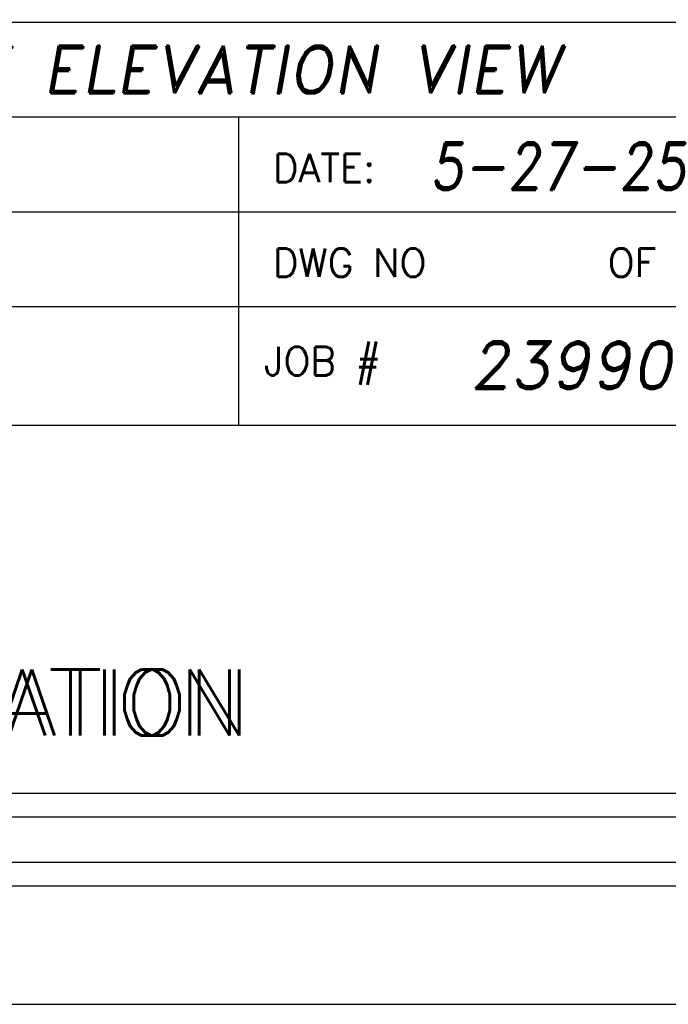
# Model space of a CAD drawing. Header units: inches. Extents: x 220 to 877, y 4 to 174.
# Tile 389 of 656: x 481.98 to 483.35, y 62.75 to 64.83. Entities that reach past the tile are written whole.
import ezdxf
from ezdxf.enums import TextEntityAlignment as Align

# ---------------------------------------------------------------- set-up
doc = ezdxf.new("R2010")
doc.units = ezdxf.units.IN
doc.header["$LTSCALE"] = 0.5
doc.header["$MEASUREMENT"] = 0
doc.layers.add('SID-M-D', color=42, linetype='Continuous')
doc.layers.add('SID-M-S', color=105, linetype='Continuous')
doc.styles.add('PTI', font='romand.shx', dxfattribs={"oblique": 10})
doc.styles.add('ROMANS', font='ROMANS.shx', dxfattribs={"height": 0.125})
doc.styles.get("Standard").update_dxf_attribs({"font": 'romans.shx'})

# ---------------------------------------------------------------- blocks, each defined once
blk = doc.blocks.new('*U9')
at = {"layer": 'SID-M-S'}
for p, q in [((-34.00000000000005, -0.2500000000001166), (-1.13242748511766e-14, -0.2499999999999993)), ((-34.00000000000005, -0.3000000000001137), (-1.13242748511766e-14, -0.3)), ((-34.00000000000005, -0.550000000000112), (2.886579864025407e-15, -0.55))]:
    blk.add_line(p, q, dxfattribs=at)
blk = doc.blocks.new('JM_TITTLE_BOX_SID')
at = {"layer": 'SID-M-S'}
for p, q in [((-6.604933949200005, 1.32165344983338), (0.1049989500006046, 1.32165344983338)), ((-1.409017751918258, 0.9216574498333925), (-1.409017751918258, 1.32165344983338)), ((-6.604933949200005, 1.121655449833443), (0.1049989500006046, 1.121655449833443)), ((-6.604933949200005, 0.9216574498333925), (0.1049989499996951, 0.9216574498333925)), ((-1.409017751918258, 0.6716599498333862), (-1.409017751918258, 0.9216574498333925)), ((-4.43498749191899, 0.6716599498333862), (0.1049989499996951, 0.6716599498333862))]:
    blk.add_line(p, q, dxfattribs=at)
for points in [[(1.261213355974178e-13, -0.1549984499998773), (-6.499934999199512, -0.1549984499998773, -0.414213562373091), (-6.654933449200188, 1.163513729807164e-13), (-6.654933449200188, 1.416652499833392, -0.4142135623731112), (-6.499934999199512, 1.571650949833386), (1.261213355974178e-13, 1.571650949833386, -0.4142135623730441), (0.1549984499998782, 1.416652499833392), (0.1549984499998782, 1.163513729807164e-13, -0.4142135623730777)], [(1.261213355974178e-13, -0.1049989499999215), (-6.499934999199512, -0.1049989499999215, -0.4142135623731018), (-6.604933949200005, 1.163513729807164e-13), (-6.604933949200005, 1.416652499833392, -0.4142135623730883), (-6.499934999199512, 1.52165144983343), (1.261213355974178e-13, 1.52165144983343, -0.414213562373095), (0.1049989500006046, 1.416652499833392), (0.1049989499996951, 1.163513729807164e-13, -0.414213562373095)]]:
    blk.add_lwpolyline(points, format="xyb", close=True, dxfattribs=at)
at = {"layer": 'SID-M-D', "style": 'ROMANS'}
for s, p in [('DATE:', (-1.336888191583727, 1.184117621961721)), ('DWG NO', (-1.336888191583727, 0.9841196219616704)), ('OF', (-0.6304765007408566, 0.9841196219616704)), ('JOB #', (-1.35556529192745, 0.7766631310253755))]:
    blk.add_text(s, height=0.0599994, dxfattribs=at).set_placement(p)
at = {"layer": 'SID-M-D', "style": 'PTI', "oblique": 10}
for tag, p in [('CUSTOMER', (-5.990553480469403, 1.371591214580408)), ('DIEDATAINFO', (-2.18746001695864, 1.371591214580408)), ('PARTDESCRIPTION', (-5.966376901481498, 1.169693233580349)), ('00-00-00', (-1.009105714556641, 1.167793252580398)), ('PARTNUMBER', (-5.81595049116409, 0.9696952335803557)), ('REV', (-3.360356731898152, 0.9696952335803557)), ('SCALE', (-2.520436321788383, 0.9677952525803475)), ('SH', (-0.8571950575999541, 0.9677952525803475)), ('SHX', (-0.4057438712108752, 0.9677952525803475)), ('WTD', (-3.839149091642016, 0.7480887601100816)), ('TOOL', (-2.472915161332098, 0.7480887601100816)), ('JOB', (-0.9225366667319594, 0.7480887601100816))]:
    blk.add_attdef(tag, p, '', height=0.09999900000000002, dxfattribs=at)
blk.add_attdef('BUILT', text='', height=0.2499630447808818, dxfattribs=at).set_placement((-2.336101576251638, 0.2076912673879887), align=Align.CENTER)
blk = doc.blocks.new('*U19')
at = {"layer": 'SID-M-D', "color": 42, "linetype": 'Continuous', "lineweight": 0, "insert": (-2.665973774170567, 0.1564443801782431), "char_height": 0.139734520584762, "attachment_point": 1}
blk.add_mtext('{CORPORATION}', dxfattribs=at)
at = {"layer": 'SID-M-S', "color": 42}
blk.add_text('CORPORATION', height=0.139734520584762, dxfattribs=at).set_placement((-2.68593584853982, 0.01670985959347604))

msp = doc.modelspace()

# ---------------------------------------------------------------- block references
at = {"layer": 'SID-M-D'}
msp.add_blockref('*U9', (483.8517118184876, 63.30166505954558), dxfattribs=at)
at = {"layer": 'SID-M-S'}
ref = msp.add_blockref('JM_TITTLE_BOX_SID', (483.8517118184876, 63.30166505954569), dxfattribs=at)
ref.add_attrib('00-00-00', '5-27-25', (482.8426061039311, 64.46945831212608), dxfattribs={"layer": 'SID-M-D', "height": 0.09999900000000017, "style": 'PTI', "oblique": 10})
ref.add_attrib('JOB', '23990', (482.9291751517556, 64.04975381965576), dxfattribs={"layer": 'SID-M-D', "height": 0.09999900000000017, "style": 'PTI', "oblique": 10})
ref.add_attrib('DIEDATAINFO', 'SIDE ELEVATION VIEW', (481.664251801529, 64.67325627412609), dxfattribs={"layer": 'SID-M-D', "height": 0.09999900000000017, "style": 'PTI', "oblique": 10})
msp.add_blockref('*U19', (483.8517118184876, 63.30166505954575), dxfattribs=at)

doc.saveas('drawing.dxf')
